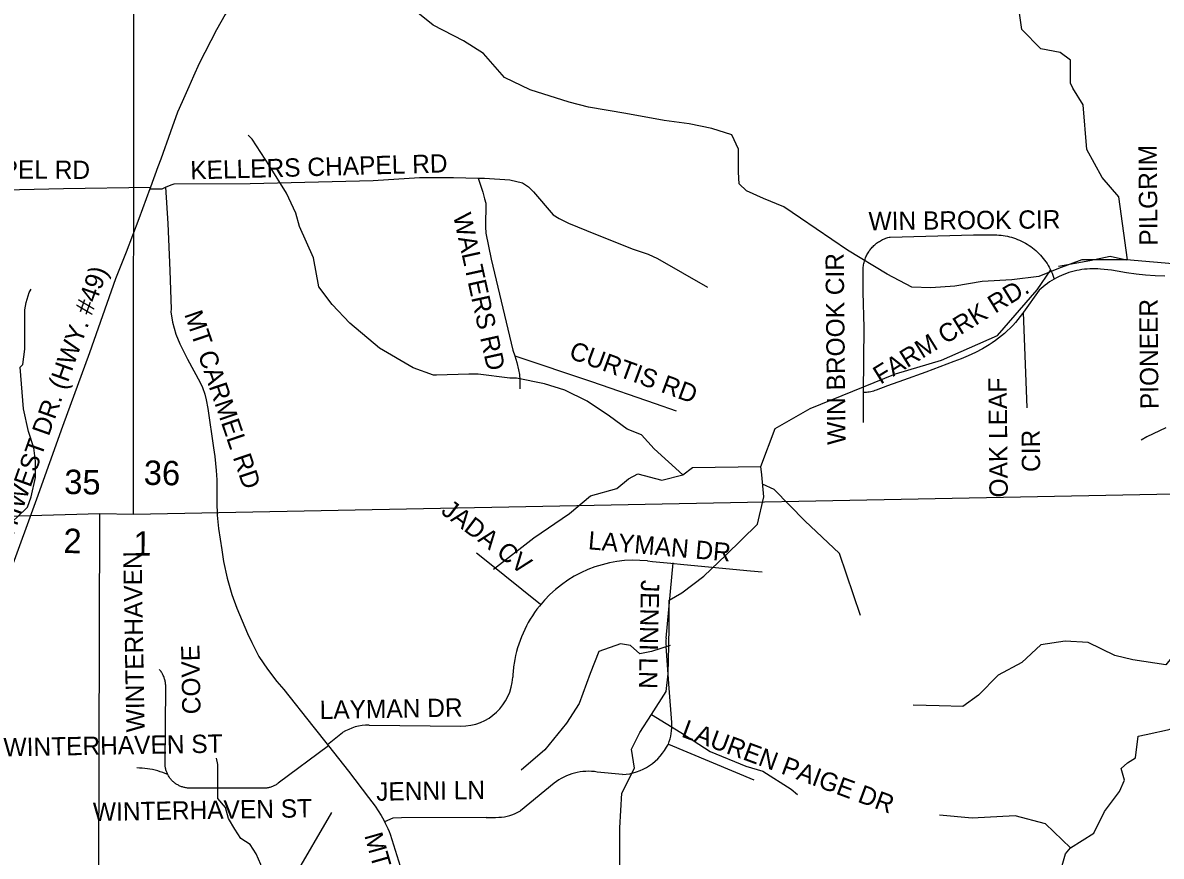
# Model space of a CAD drawing. Extents: x 1670563 to 1761545, y 515755 to 578944.
# Drawn here: x 1687923 to 1692585, y 532087 to 535500 of the extents above; entities that cross this region are included whole.
import ezdxf

# ---------------------------------------------------------------- set-up
doc = ezdxf.new("R2010")
doc.units = 0
for name, color, linetype in [('4_TwnRge', 7, 'Continuous'), ('5_sectionlines', 7, 'Continuous'), ('62_text', 7, 'Continuous'), ('SHP_LINE', 7, 'Continuous'), ('STREETCL', 7, 'Continuous'), ('STRNAMES', 7, 'Continuous')]:
    doc.layers.add(name, color=color, linetype=linetype)

msp = doc.modelspace()

# ---------------------------------------------------------------- linework, layer by layer
at = {"layer": '4_TwnRge'}
msp.add_lwpolyline([(1677728, 533231.8), (1683031.7, 533346.7), (1683119.4, 533342.5), (1688238.5, 533490), (1688376.1, 533487.8), (1693684.6, 533590.9), (1698873.3, 533608.2), (1704126.3, 533645.6)], dxfattribs=at)
at = {"layer": '5_sectionlines'}
msp.add_line((1688376.1, 533487.8), (1688378.8, 536810.5), dxfattribs=at)
msp.add_lwpolyline([(1688236.6, 517584.7), (1688228.1, 522753.5), (1688224.2, 528093.7), (1688238.5, 533490)], dxfattribs=at)
at = {"layer": 'SHP_LINE'}
for points in [[(1692442, 534529), (1692259, 534530), (1692164, 534494), (1692084, 534461), (1691973, 534448), (1691852, 534440), (1691739, 534422), (1691641, 534415), (1691563, 534417), (1691463, 534471), (1691300, 534569), (1691107, 534700), (1691039, 534747), (1690956, 534781), (1690887, 534812), (1690856, 534840), (1690853, 534889), (1690853, 534982), (1690827, 535041), (1690745, 535067), (1690652, 535087), (1690549, 535100), (1690392, 535128), (1690240, 535154), (1690160, 535175), (1690001, 535225), (1689895, 535276), (1689810, 535374), (1689728, 535426), (1689604, 535490), (1689491, 535580)], [(1692446, 534529), (1692411, 534788), (1692343, 534866), (1692280, 534981), (1692265, 535164), (1692223, 535232), (1692213, 535253), (1692213, 535347), (1692171, 535378), (1692092, 535394), (1692014, 535472), (1691998, 535587)], [(1695717, 534990), (1695647, 535009), (1695553, 534990), (1695445, 534982), (1695316, 534982), (1695244, 534968), (1695166, 534899), (1695096, 534885), (1694991, 534893), (1693858, 535046), (1693739, 535081), (1693634, 535097), (1693551, 535095), (1693476, 535097), (1693457, 535017), (1693457, 534775), (1693430, 534721), (1693368, 534665), (1693250, 534592), (1693174, 534550), (1693032, 534514), (1692742, 534504), (1692442, 534529)], [(1690626, 533649), (1690509, 533756), (1690456, 533813), (1690398, 533836), (1690326, 533889), (1690234, 533950), (1690143, 533996), (1690059, 534022), (1689945, 534045), (1689918, 534045), (1689788, 534061), (1689750, 534061), (1689617, 534057), (1689605, 534057), (1689521, 534087), (1689384, 534167), (1689262, 534270), (1689190, 534346), (1689136, 534419), (1689113, 534537), (1689056, 534666), (1689041, 534720), (1689003, 534803), (1688934, 534914), (1688862, 535024), (1688846, 535040)], [(1692164, 534504), (1692292, 534526), (1692376, 534545), (1692442, 534529)], [(1690945, 533683), (1691004, 533839), (1691147, 533920), (1691497, 534062), (1691685, 534118), (1691914, 534220), (1692076, 534407), (1692132, 534489)], [(1687766, 533086), (1687808, 533194), (1687834, 533294), (1687837, 533367), (1687851, 533432), (1687897, 533473), (1687942, 533516), (1687958, 533559), (1687975, 533638), (1687975, 533705), (1687969, 533759), (1687947, 533827), (1687926, 533919), (1687912, 534090), (1687923, 534101), (1687931, 534163), (1687931, 534176), (1687931, 534233), (1687931, 534266), (1687931, 534325), (1687937, 534355), (1687950, 534396), (1687958, 534409)], [(1689850, 533262), (1690016, 533391), (1690162, 533490), (1690248, 533563), (1690355, 533593), (1690403, 533632), (1690441, 533653), (1690540, 533627), (1690626, 533649), (1690665, 533679)], [(1690568, 532950), (1690570, 533028), (1690570, 533135), (1690622, 533165), (1690712, 533234), (1690802, 533320), (1690932, 533447), (1690957, 533559), (1690949, 533649), (1690945, 533683)], [(1690665, 533679), (1690945, 533683)], [(1691353, 533073), (1691267, 533327), (1691125, 533460), (1691000, 533589), (1690952, 533611)], [(1692872, 532997), (1692739, 532983), (1692668, 532950), (1692603, 532871), (1692468, 532891), (1692394, 532909), (1692285, 532962), (1692191, 532968), (1692091, 532953), (1692014, 532880), (1691917, 532829), (1691837, 532747), (1691772, 532700), (1691675, 532703), (1691569, 532706)], [(1692213, 532122), (1692308, 532181), (1692352, 532270), (1692414, 532352), (1692434, 532399), (1692420, 532446), (1692446, 532470), (1692479, 532490), (1692490, 532579), (1692523, 532585), (1692623, 532608), (1692635, 532658), (1692635, 532720), (1692664, 532809), (1692783, 532874), (1692872, 532997)], [(1690574, 532950), (1690497, 532925), (1690450, 532916), (1690411, 532950), (1690371, 532957), (1690282, 532925), (1690246, 532835), (1690201, 532713), (1690149, 532632), (1690061, 532523), (1689964, 532440)], [(1690497, 532667), (1690557, 532761), (1690566, 532834), (1690568, 532950)], [(1690368, 532052), (1690368, 532203), (1690376, 532345), (1690428, 532448), (1690415, 532525), (1690450, 532594), (1690497, 532667)], [(1690497, 532667), (1690617, 532594), (1690738, 532516), (1690884, 532456), (1690953, 532435), (1691069, 532362), (1691095, 532340)], [(1688922, 531818), (1688905, 531984), (1688898, 532053), (1688879, 532097), (1688854, 532135), (1688816, 532160), (1688791, 532198), (1688766, 532242), (1688753, 532286), (1688722, 532324), (1688722, 532374), (1688722, 532418), (1688722, 532462), (1688716, 532488)], [(1688922, 531818), (1688968, 531894), (1689034, 532001), (1689189, 532266)], [(1692213, 532122), (1692110, 532220), (1691986, 532252), (1691810, 532243), (1691677, 532255)], [(1691667, 531555), (1691690, 531588), (1691786, 531666), (1691872, 531720), (1691995, 531739), (1692051, 531785), (1692107, 531835), (1692145, 531882), (1692157, 531973), (1692193, 532097), (1692213, 532122)]]:
    msp.add_lwpolyline(points, dxfattribs=at)
at = {"layer": 'STREETCL'}
for points in [[(1689231.2, 536137.7), (1689207.4, 536114.9), (1689154.8, 536061), (1689104.2, 536007.2), (1689067, 535965.5), (1689010.9, 535898.9), (1688973.6, 535855.5), (1688949.2, 535823.9), (1688908.4, 535770), (1688823.3, 535647.3), (1688768.9, 535560.6), (1688752.2, 535534), (1688717, 535470.7), (1688644.8, 535333), (1688622.5, 535281.9), (1688602.5, 535237.4), (1688575.6, 535176.9), (1688557.3, 535134.7), (1688528.4, 535054.2), (1688488.4, 534941.4), (1688475.5, 534909.8), (1688446, 534826.6)], [(1688507.7, 534826.6), (1688530.8, 534836.6), (1688543.3, 534840.3), (1688854.2, 534841.8), (1689357.3, 534853.7), (1689547.5, 534866.2), (1689687.4, 534867), (1689787.7, 534864.1)], [(1689787.7, 534864.1), (1689806.6, 534806.4), (1689813.6, 534779), (1689818.6, 534761.4), (1689817.2, 534665.1), (1689818.6, 534638.4), (1689840.4, 534531.6), (1689929.7, 534160), (1689937.6, 534136.1)], [(1689787.7, 534864.1), (1689814, 534863.3), (1689916.8, 534856.7), (1689969.4, 534844.1), (1689993.8, 534827.8), (1690013.8, 534807.9), (1690094.5, 534713.9), (1690118.9, 534698.4), (1690157.4, 534679.9), (1690230.7, 534648.9), (1690418.7, 534575.1), (1690483.8, 534552.9), (1690521.5, 534535.2), (1690727.3, 534417.6)], [(1687398.8, 534810.5), (1687405.4, 534810.6), (1687909.4, 534817.3), (1688089.3, 534821), (1688446, 534826.6)], [(1688443.6, 534819.6), (1688398.8, 534697.6), (1688346, 534561.1), (1688303.2, 534451.7), (1688196.4, 534149.1), (1688085.6, 533847.5), (1687978.7, 533549.9), (1687871.9, 533253.3), (1687762.2, 532951.2), (1687727.1, 532852.3), (1687671.8, 532700.8), (1687577.9, 532437.9)], [(1688443.6, 534819.6), (1688493.8, 534819.6), (1688507.7, 534826.6)], [(1688446, 534826.6), (1688443.6, 534819.6)], [(1688507.7, 534826.6), (1688517.4, 534678.3), (1688525.4, 534486.2), (1688530.3, 534327.7), (1688530, 534316.7), (1688536.8, 534273.6), (1688549.8, 534225.1), (1688565.9, 534185.4), (1688598, 534122.7), (1688649.6, 534027.3), (1688659.2, 534006.7), (1688668.7, 533979.2), (1688674.1, 533955.9), (1688680.2, 533920.7), (1688703.6, 533760), (1688709.3, 533724.1), (1688715, 533667.2), (1688717.3, 533627.9), (1688717.3, 533589.7), (1688717.3, 533537), (1688718.9, 533483.6), (1688724.6, 533429), (1688737.6, 533341.9), (1688745.3, 533293.4), (1688759.4, 533225.8), (1688778.9, 533159), (1688799.2, 533103.3), (1688842.8, 532999.8), (1688860.5, 532961.7), (1688890.3, 532905.1), (1688925.1, 532852.4), (1688963.7, 532802.7), (1688991.9, 532769.4), (1689110.9, 532619.9), (1689174.3, 532539.5)], [(1691365.9, 533985.4), (1691367.7, 534251.8), (1691363.9, 534397.6), (1691363.9, 534485.6), (1691364, 534490.4), (1691364.2, 534495.2), (1691364.6, 534499.9), (1691365.2, 534504.7), (1691365.9, 534509.4), (1691366.8, 534514.1), (1691367.8, 534518.7), (1691369, 534523.3), (1691370.4, 534527.9), (1691371.9, 534532.4), (1691373.6, 534536.9), (1691375.4, 534541.3), (1691377.4, 534545.6), (1691379.5, 534549.9), (1691381.7, 534554.1), (1691384.1, 534558.2), (1691386.7, 534562.3), (1691389.3, 534566.2), (1691392.1, 534570.1), (1691395.1, 534573.8), (1691398.1, 534577.5), (1691401.3, 534581), (1691404.6, 534584.5), (1691408.1, 534587.8), (1691411.6, 534591), (1691415.2, 534594.1), (1691419, 534597), (1691422.8, 534599.9), (1691426.7, 534602.6), (1691430.8, 534605.1), (1691434.9, 534607.5), (1691439.1, 534609.8), (1691443.3, 534612), (1691447.6, 534613.9), (1691452, 534615.8), (1691456.5, 534617.5), (1691461, 534619), (1691465.6, 534620.4), (1691470.2, 534621.6), (1691474.8, 534622.7), (1691815.5, 534631.2), (1691911.1, 534631.4), (1691919.9, 534630.9), (1691928.7, 534630.1), (1691937.4, 534629), (1691946.1, 534627.6), (1691954.7, 534625.9), (1691963.3, 534624), (1691971.8, 534621.7), (1691980.2, 534619.1), (1691988.5, 534616.3), (1691996.7, 534613.1), (1692004.8, 534609.7), (1692012.8, 534606), (1692020.6, 534602.1), (1692028.3, 534597.9), (1692035.9, 534593.4), (1692043.3, 534588.6), (1692050.5, 534583.6), (1692057.6, 534578.4), (1692064.5, 534572.9), (1692071.2, 534567.2), (1692077.7, 534561.3), (1692084, 534555.2), (1692090, 534548.8), (1692095.9, 534542.2), (1692101.5, 534535.5), (1692106.9, 534528.5), (1692112.1, 534521.4), (1692117, 534514.1), (1692121.6, 534506.7), (1692126, 534499), (1692130.1, 534491.3), (1692134, 534483.4), (1692137.6, 534475.4), (1692140.9, 534467.2), (1692144, 534459), (1692146.7, 534450.6)], [(1692599, 534462.2), (1692559.7, 534463.9), (1692520.5, 534466.8), (1692481.4, 534471), (1692442.5, 534476.4), (1692403.8, 534483.1), (1692380.8, 534486.9), (1692336.3, 534491.4), (1692325.3, 534492.2), (1692314.4, 534492.7), (1692303.5, 534492.7), (1692292.5, 534492.4), (1692281.6, 534491.8), (1692270.7, 534490.7), (1692259.9, 534489.3), (1692249.1, 534487.6), (1692238.4, 534485.5), (1692227.7, 534483), (1692217.2, 534480.1), (1692206.7, 534476.9), (1692196.3, 534473.4), (1692186.1, 534469.5), (1692176, 534465.3), (1692166.1, 534460.7), (1692156.3, 534455.8), (1692146.7, 534450.6)], [(1692146.7, 534450.6), (1692137.1, 534445), (1692127.7, 534439), (1692118.6, 534432.8), (1692109.6, 534426.2), (1692100.9, 534419.3), (1692092.4, 534412.1), (1692084.2, 534404.7), (1692020.3, 534315.2)], [(1692020.3, 534315.2), (1692016.4, 534309.8), (1692007.1, 534297.1), (1691997.3, 534284.8), (1691987.2, 534272.7), (1691976.6, 534261), (1691965.7, 534249.7), (1691954.4, 534238.7), (1691942.7, 534228.1), (1691930.7, 534217.9), (1691918.4, 534208.1), (1691905.8, 534198.7), (1691892.9, 534189.7), (1691879.6, 534181.1), (1691866.2, 534173), (1691852.4, 534165.3), (1691823.8, 534150.5), (1691794.6, 534136.8), (1691765, 534124.1), (1691735, 534112.5), (1691620.4, 534069.5), (1691529.5, 534036.9), (1691464.3, 534012.9), (1691417.5, 533995.8), (1691411.9, 533993.9), (1691406.3, 533992.2), (1691400.7, 533990.6), (1691394.9, 533989.3), (1691389.2, 533988.1), (1691383.4, 533987.1), (1691377.6, 533986.3), (1691371.7, 533985.7), (1691365.9, 533985.4)], [(1692035, 533923.2), (1692020.3, 534315.2)], [(1689937.6, 534136.1), (1690251.8, 534031.4), (1690512, 533941.2), (1690597.8, 533911)], [(1689937.6, 534136.1), (1689946.7, 534108.7), (1689952.3, 534079.2), (1689956.5, 534059.5), (1689957.9, 534037), (1689957.9, 534020.2), (1689957.9, 534000.5)], [(1691365, 533863), (1691365.9, 533985.4)], [(1692603.9, 533841.4), (1692526, 533804.8), (1692503, 533790.2)], [(1690043.5, 533117.8), (1689820.4, 533296.1), (1689780.6, 533327.9)], [(1690481.7, 533296.4), (1690501.4, 533294.6), (1690577.1, 533287.3)], [(1690557.3, 532980.3), (1690586.6, 533287.9)], [(1690577.1, 533287.3), (1690630.3, 533282.3), (1690902.4, 533256.3), (1690950.5, 533251.7)], [(1690580.3, 532635.2), (1690569.8, 532775.3), (1690556.9, 532946.2)], [(1688516.6, 532421.8), (1688515.2, 532424.8), (1688513.8, 532427.9), (1688512.5, 532431), (1688511.4, 532434.1), (1688510.3, 532437.3), (1688509.3, 532440.5), (1688508.5, 532443.7), (1688507.7, 532447), (1688507.1, 532450.3), (1688506.5, 532453.6), (1688506.1, 532456.9), (1688505.8, 532460.3), (1688505.6, 532463.6), (1688508.6, 532780), (1688508.6, 532783.7), (1688508.5, 532787.4), (1688508.2, 532791.1), (1688507.8, 532794.8), (1688507.2, 532798.5), (1688506.6, 532802.2), (1688505.8, 532805.8), (1688504.9, 532809.4), (1688503.9, 532813), (1688502.7, 532816.5), (1688501.5, 532820), (1688500.1, 532823.4), (1688498.6, 532826.8), (1688497, 532830.2), (1688495.3, 532833.5), (1688493.4, 532836.7), (1688491.5, 532839.9), (1688489.4, 532843), (1688487.3, 532846), (1688485, 532849), (1688482.7, 532851.8)], [(1689340.9, 532624.1), (1689716.9, 532619.7)], [(1689170.6, 532544.2), (1689232.6, 532593.1)], [(1689174.3, 532539.5), (1688969, 532385.6), (1688966.2, 532383.6), (1688963.4, 532381.7), (1688960.4, 532379.9), (1688957.5, 532378.2), (1688954.5, 532376.6), (1688951.4, 532375), (1688948.3, 532373.6), (1688945.1, 532372.3), (1688941.9, 532371.1), (1688938.6, 532370), (1688935.3, 532369), (1688932, 532368.2), (1688928.7, 532367.4), (1688925.3, 532366.7), (1688921.9, 532366.2), (1688918.5, 532365.8), (1688608, 532365.8), (1688604.5, 532365.8), (1688601, 532366), (1688597.5, 532366.3), (1688594, 532366.7), (1688590.5, 532367.3), (1688587, 532367.9), (1688583.6, 532368.7), (1688580.2, 532369.6), (1688576.8, 532370.6), (1688573.5, 532371.8), (1688570.2, 532373), (1688566.9, 532374.4), (1688563.7, 532375.8), (1688560.6, 532377.4), (1688557.5, 532379.1), (1688554.4, 532380.9), (1688551.5, 532382.8), (1688548.6, 532384.8), (1688545.7, 532386.9), (1688543, 532389.1), (1688540.3, 532391.4), (1688537.7, 532393.7), (1688535.1, 532396.2), (1688532.7, 532398.7), (1688530.4, 532401.4), (1688528.1, 532404.1), (1688525.9, 532406.9), (1688523.9, 532409.7), (1688521.9, 532412.6), (1688520.1, 532415.6), (1688518.3, 532418.7), (1688516.6, 532421.8)], [(1689174.3, 532539.5), (1689256.6, 532435.2), (1689339.4, 532328.2), (1689352.9, 532310.1), (1689365.9, 532291.7), (1689378.3, 532272.9), (1689390.2, 532253.7), (1689401.5, 532234.2), (1689407.4, 532223.1), (1689413, 532211.8), (1689418.2, 532200.4), (1689423, 532188.8), (1689427.5, 532177), (1689467.8, 532046.9)], [(1690566.5, 532546.4), (1690916, 532399.8)], [(1688516.6, 532421.8), (1688506.6, 532426), (1688496.4, 532429.8), (1688486.1, 532433.3), (1688475.7, 532436.4), (1688465.2, 532439.2), (1688454.6, 532441.6), (1688443.9, 532443.7), (1688433.2, 532445.4), (1688422.4, 532446.7), (1688411.6, 532447.7), (1688400.7, 532448.3), (1688389.9, 532448.5)], [(1690378.5, 532421.1), (1690275.1, 532431.8), (1690275.1, 532431.8)], [(1690098.7, 532386), (1689960.5, 532272.9)], [(1689820.6, 532245.9), (1689473.7, 532243.7), (1689437.8, 532242.5), (1689404.9, 532227.8)]]:
    msp.add_lwpolyline(points, dxfattribs=at)
for centre, radius, start, end in [((1690428.9, 532799.2), 500, 83.9351, 141.3615), ((1690428.9, 532799.2), 500, 141.3615, 171.0293), ((1690756.3, 532961.3), 200, 174.5437, 184.3082), ((1690428.9, 532799.2), 500, 171.0293, 177.6463), ((1689718.7, 532830.6), 210.9, 269.5082, 357.0438), ((1689339.5, 532424.1), 200, 89.6028, 122.3175), ((1690381.8, 532620.6), 199.1, 338.0945, 4.2098), ((1690363, 532648), 227.4, 273.905, 333.454), ((1690238.8, 532209.5), 225.3, 80.7152, 128.434), ((1689833.7, 532914.4), 668.6, 268.8789, 273.2866), ((1689868, 532424.1), 177.2, 271.2965, 301.4709)]:
    msp.add_arc(centre, radius, start, end, dxfattribs=at)

# ---------------------------------------------------------------- texts
at = {"layer": '62_text'}
for s, p in [('36', (1688418, 533608.2)), ('35', (1688092.2, 533570.7)), ('2', (1688088.9, 533328.9)), ('1', (1688375.4, 533318.8))]:
    msp.add_text(s, height=100, rotation=358.9328, dxfattribs=at).set_placement(p)
at = {"layer": 'STRNAMES'}
for s, rotation, p in [('PILGRIM', 90.5647, (1692570, 534587.9)), ('KELLERS CHAPEL RD', 1.605, (1688610.1, 534858.3)), ('KELLERS CHAPEL RD', 359.6764, (1687145, 534866.3)), ('WALTERS RD', 282.4909, (1689684.4, 534712.1)), ('WIN BROOK CIR', 0.5647, (1691386.4, 534650.5)), ('WIN BROOK CIR', 90.5647, (1691292.2, 533772)), ('SOUTHWEST DR. (HWY. #49)', 70.4115, (1687805.3, 533174.2)), ('FARM CRK RD.', 31.7379, (1691434.9, 534017.7)), ('PIONEER', 90.5647, (1692573.7, 533918.3)), ('MT CARMEL RD', 288.7397, (1688583.8, 534307.1)), ('CURTIS RD', 339.8179, (1690155.2, 534127.9)), ('OAK LEAF', 90.5647, (1691956.3, 533556.4)), ('CIR', 90.5647, (1692088.9, 533661.1)), ('JADA CV', 322.8733, (1689631.3, 533493.3)), ('LAYMAN DR', 355.0217, (1690236, 533344.4)), ('WINTERHAVEN', 90.9952, (1688422.3, 532595.3)), ('JENNI LN', 268.8623, (1690454.6, 533219)), (' COVE', 90.9952, (1688651.7, 532641.2)), ('LAYMAN DR', 0.9952, (1689139.3, 532648.8)), ('LAUREN PAIGE DR', 339.7025, (1690616.1, 532577.7)), ('WINTERHAVEN ST', 0.9952, (1687845, 532495.7)), ('JENNI LN', 0.9952, (1689370.6, 532314)), ('WINTERHAVEN ST', 0.9952, (1688211.2, 532231)), ('MT. CARMEL RD', 285.8863, (1689321, 532172.3))]:
    msp.add_text(s, height=75, rotation=rotation, dxfattribs=at).set_placement(p)

doc.saveas('drawing.dxf')
